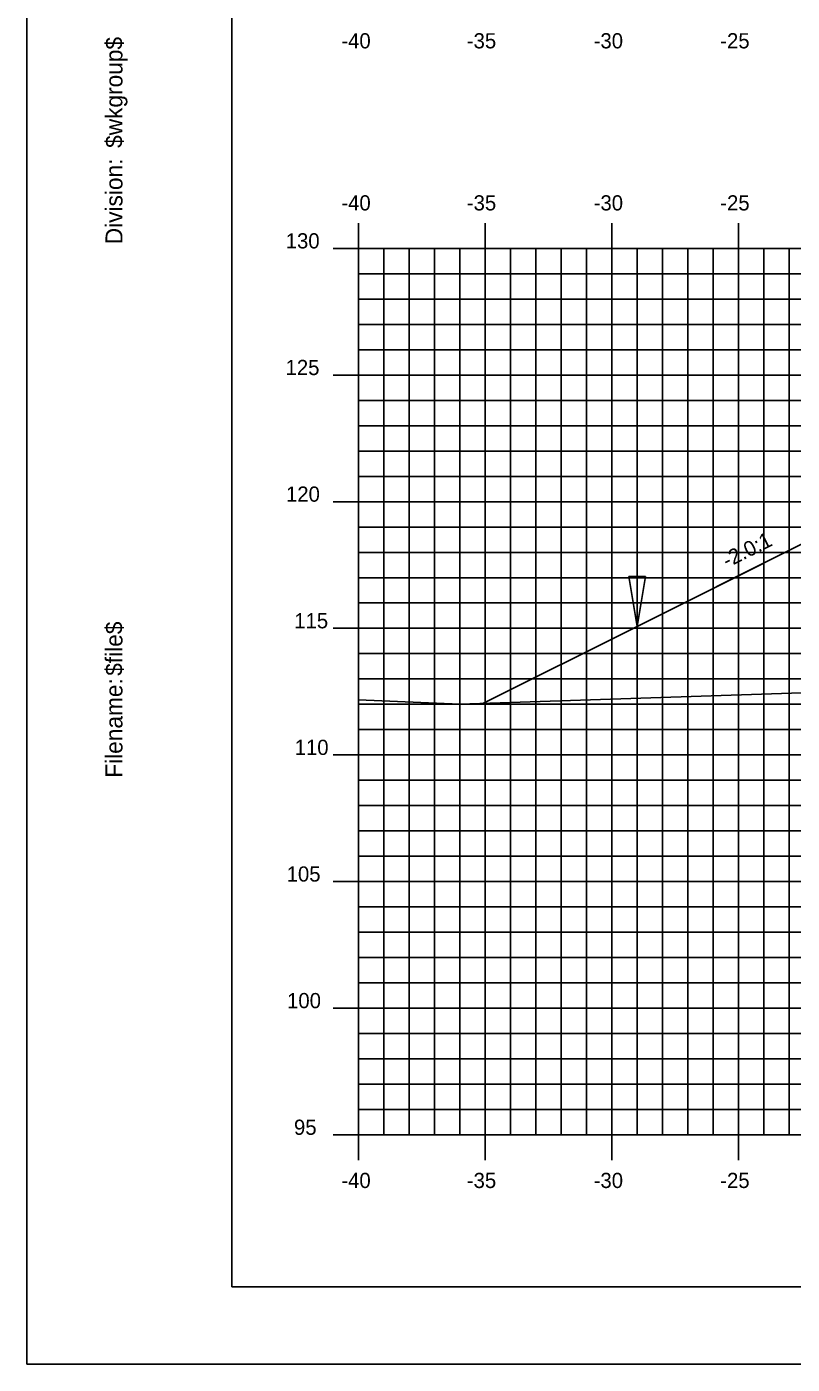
# Model space of a CAD drawing. Extents: x 850598 to 870284, y 366541 to 366651.
# Drawn here: x 860355.1 to 860385.3, y 366541.2 to 366594 of the extents above; entities that cross this region are included whole.
import ezdxf

# ---------------------------------------------------------------- set-up
doc = ezdxf.new("R2010")
doc.units = 0
for name, color, linetype in [('ANNOTATION', 7, 'Continuous'), ('BORDER', 7, 'Continuous'), ('D_Drainage_Ditch_Line', 7, 'Continuous'), ('D_Roadway_Centerline', 7, 'Continuous'), ('D_Roadway_SlopeLines', 7, 'Continuous'), ('H_V ANNOTATION', 7, 'Continuous'), ('MAJOR', 7, 'Continuous'), ('MINOR', 7, 'Continuous'), ('PLOT BOUNDARY', 7, 'Continuous'), ('S_Roadway_Centerline', 7, 'Continuous')]:
    doc.layers.add(name, color=color, linetype=linetype)

msp = doc.modelspace()

# ---------------------------------------------------------------- linework, layer by layer
at = {"layer": 'BORDER'}
for p, q in [((860363.185, 366649.225), (860363.185, 366544.225)), ((860363.185, 366544.225), (860523.185, 366544.225))]:
    msp.add_line(p, q, dxfattribs=at)
at = {"layer": 'D_Drainage_Ditch_Line'}
msp.add_line((860379.185, 366571.612), (860379.185, 366577.855), dxfattribs=at)
msp.add_lwpolyline([(860378.857, 366572.268), (860379.513, 366572.268), (860379.185, 366570.3)], close=True, dxfattribs=at)
at = {"layer": 'D_Roadway_Centerline'}
msp.add_lwpolyline([(860373.103, 366567.259), (860379.185, 366570.3), (860385.44, 366573.427), (860389.185, 366575.3), (860391.185, 366575.42), (860397.185, 366575.78), (860408.185, 366576.11), (860419.185, 366575.928), (860423.185, 366575.688), (860425.185, 366575.568), (860431.185, 366573.568), (860478.54, 366563.225), (860496.149, 366559.379), (860506.011, 366557.225), (860508.185, 366557.225)], dxfattribs=at)
at = {"layer": 'D_Roadway_SlopeLines'}
for points in [[(860389.185, 366575.3), (860379.185, 366570.3)], [(860379.185, 366570.3), (860373.103, 366567.259)]]:
    msp.add_lwpolyline(points, dxfattribs=at)
at = {"layer": 'MAJOR'}
for p, q in [((860368.185, 366586.227), (860368.185, 366585.225)), ((860368.185, 366586.227), (860368.185, 366585.225)), ((860373.185, 366586.227), (860373.185, 366585.225)), ((860373.185, 366586.227), (860373.185, 366585.225)), ((860378.185, 366586.227), (860378.185, 366585.225)), ((860378.185, 366586.227), (860378.185, 366585.225)), ((860383.185, 366586.227), (860383.185, 366585.225)), ((860383.185, 366586.227), (860383.185, 366585.225)), ((860367.183, 366585.225), (860368.185, 366585.225)), ((860367.183, 366585.225), (860368.185, 366585.225)), ((860368.185, 366585.225), (860508.185, 366585.225)), ((860368.185, 366550.225), (860368.185, 366585.225)), ((860368.185, 366550.225), (860368.185, 366585.225)), ((860368.185, 366585.225), (860508.185, 366585.225)), ((860368.185, 366585.225), (860508.185, 366585.225)), ((860368.185, 366550.225), (860368.185, 366585.225)), ((860368.185, 366550.225), (860368.185, 366585.225)), ((860368.185, 366585.225), (860508.185, 366585.225)), ((860373.185, 366550.225), (860373.185, 366585.225)), ((860373.185, 366550.225), (860373.185, 366585.225)), ((860378.185, 366550.225), (860378.185, 366585.225)), ((860378.185, 366550.225), (860378.185, 366585.225)), ((860383.185, 366550.225), (860383.185, 366585.225)), ((860383.185, 366550.225), (860383.185, 366585.225)), ((860367.183, 366580.225), (860368.185, 366580.225)), ((860367.183, 366580.225), (860368.185, 366580.225)), ((860368.185, 366580.225), (860508.185, 366580.225)), ((860368.185, 366580.225), (860508.185, 366580.225)), ((860367.183, 366575.225), (860368.185, 366575.225)), ((860367.183, 366575.225), (860368.185, 366575.225)), ((860368.185, 366575.225), (860508.185, 366575.225)), ((860368.185, 366575.225), (860508.185, 366575.225)), ((860367.183, 366570.225), (860368.185, 366570.225)), ((860367.183, 366570.225), (860368.185, 366570.225)), ((860368.185, 366570.225), (860508.185, 366570.225)), ((860368.185, 366570.225), (860508.185, 366570.225)), ((860367.183, 366565.225), (860368.185, 366565.225)), ((860367.183, 366565.225), (860368.185, 366565.225)), ((860368.185, 366565.225), (860508.185, 366565.225)), ((860368.185, 366565.225), (860508.185, 366565.225)), ((860367.183, 366560.225), (860368.185, 366560.225)), ((860367.183, 366560.225), (860368.185, 366560.225)), ((860368.185, 366560.225), (860508.185, 366560.225)), ((860368.185, 366560.225), (860508.185, 366560.225)), ((860367.183, 366555.225), (860368.185, 366555.225)), ((860367.183, 366555.225), (860368.185, 366555.225)), ((860368.185, 366555.225), (860508.185, 366555.225)), ((860368.185, 366555.225), (860508.185, 366555.225)), ((860367.183, 366550.225), (860368.185, 366550.225)), ((860367.183, 366550.225), (860368.185, 366550.225)), ((860368.185, 366550.225), (860508.185, 366550.225)), ((860368.185, 366550.225), (860508.185, 366550.225)), ((860368.185, 366549.223), (860368.185, 366550.225)), ((860368.185, 366550.225), (860508.185, 366550.225)), ((860368.185, 366550.225), (860508.185, 366550.225)), ((860368.185, 366549.223), (860368.185, 366550.225)), ((860373.185, 366549.223), (860373.185, 366550.225)), ((860373.185, 366549.223), (860373.185, 366550.225)), ((860378.185, 366549.223), (860378.185, 366550.225)), ((860378.185, 366549.223), (860378.185, 366550.225)), ((860383.185, 366549.223), (860383.185, 366550.225)), ((860383.185, 366549.223), (860383.185, 366550.225))]:
    msp.add_line(p, q, dxfattribs=at)
at = {"layer": 'MINOR'}
for p, q in [((860369.185, 366550.225), (860369.185, 366585.225)), ((860369.185, 366550.225), (860369.185, 366585.225)), ((860370.185, 366550.225), (860370.185, 366585.225)), ((860370.185, 366550.225), (860370.185, 366585.225)), ((860371.185, 366550.225), (860371.185, 366585.225)), ((860371.185, 366550.225), (860371.185, 366585.225)), ((860372.185, 366550.225), (860372.185, 366585.225)), ((860372.185, 366550.225), (860372.185, 366585.225)), ((860374.185, 366550.225), (860374.185, 366585.225)), ((860374.185, 366550.225), (860374.185, 366585.225)), ((860375.185, 366550.225), (860375.185, 366585.225)), ((860375.185, 366550.225), (860375.185, 366585.225)), ((860376.185, 366550.225), (860376.185, 366585.225)), ((860376.185, 366550.225), (860376.185, 366585.225)), ((860377.185, 366550.225), (860377.185, 366585.225)), ((860377.185, 366550.225), (860377.185, 366585.225)), ((860379.185, 366550.225), (860379.185, 366585.225)), ((860379.185, 366550.225), (860379.185, 366585.225)), ((860380.185, 366550.225), (860380.185, 366585.225)), ((860380.185, 366550.225), (860380.185, 366585.225)), ((860381.185, 366550.225), (860381.185, 366585.225)), ((860381.185, 366550.225), (860381.185, 366585.225)), ((860382.185, 366550.225), (860382.185, 366585.225)), ((860382.185, 366550.225), (860382.185, 366585.225)), ((860384.185, 366550.225), (860384.185, 366585.225)), ((860384.185, 366550.225), (860384.185, 366585.225)), ((860385.185, 366550.225), (860385.185, 366585.225)), ((860385.185, 366550.225), (860385.185, 366585.225)), ((860368.185, 366584.225), (860508.185, 366584.225)), ((860368.185, 366584.225), (860369.187, 366584.225)), ((860368.185, 366584.225), (860508.185, 366584.225)), ((860368.185, 366584.225), (860369.187, 366584.225)), ((860368.185, 366583.225), (860508.185, 366583.225)), ((860368.185, 366583.225), (860369.187, 366583.225)), ((860368.185, 366583.225), (860508.185, 366583.225)), ((860368.185, 366583.225), (860369.187, 366583.225)), ((860368.185, 366582.225), (860508.185, 366582.225)), ((860368.185, 366582.225), (860369.187, 366582.225)), ((860368.185, 366582.225), (860508.185, 366582.225)), ((860368.185, 366582.225), (860369.187, 366582.225)), ((860368.185, 366581.225), (860508.185, 366581.225)), ((860368.185, 366581.225), (860369.187, 366581.225)), ((860368.185, 366581.225), (860508.185, 366581.225)), ((860368.185, 366581.225), (860369.187, 366581.225)), ((860368.185, 366579.225), (860508.185, 366579.225)), ((860368.185, 366579.225), (860369.187, 366579.225)), ((860368.185, 366579.225), (860508.185, 366579.225)), ((860368.185, 366579.225), (860369.187, 366579.225)), ((860368.185, 366578.225), (860508.185, 366578.225)), ((860368.185, 366578.225), (860369.187, 366578.225)), ((860368.185, 366578.225), (860508.185, 366578.225)), ((860368.185, 366578.225), (860369.187, 366578.225)), ((860368.185, 366577.225), (860508.185, 366577.225)), ((860368.185, 366577.225), (860369.187, 366577.225)), ((860368.185, 366577.225), (860508.185, 366577.225)), ((860368.185, 366577.225), (860369.187, 366577.225)), ((860368.185, 366576.225), (860508.185, 366576.225)), ((860368.185, 366576.225), (860369.187, 366576.225)), ((860368.185, 366576.225), (860508.185, 366576.225)), ((860368.185, 366576.225), (860369.187, 366576.225)), ((860368.185, 366574.225), (860508.185, 366574.225)), ((860368.185, 366574.225), (860369.187, 366574.225)), ((860368.185, 366574.225), (860508.185, 366574.225)), ((860368.185, 366574.225), (860369.187, 366574.225)), ((860368.185, 366573.225), (860508.185, 366573.225)), ((860368.185, 366573.225), (860369.187, 366573.225)), ((860368.185, 366573.225), (860508.185, 366573.225)), ((860368.185, 366573.225), (860369.187, 366573.225)), ((860368.185, 366572.225), (860508.185, 366572.225)), ((860368.185, 366572.225), (860369.187, 366572.225)), ((860368.185, 366572.225), (860508.185, 366572.225)), ((860368.185, 366572.225), (860369.187, 366572.225)), ((860368.185, 366571.225), (860508.185, 366571.225)), ((860368.185, 366571.225), (860369.187, 366571.225)), ((860368.185, 366571.225), (860508.185, 366571.225)), ((860368.185, 366571.225), (860369.187, 366571.225)), ((860368.185, 366569.225), (860508.185, 366569.225)), ((860368.185, 366569.225), (860369.187, 366569.225)), ((860368.185, 366569.225), (860508.185, 366569.225)), ((860368.185, 366569.225), (860369.187, 366569.225)), ((860368.185, 366568.225), (860508.185, 366568.225)), ((860368.185, 366568.225), (860369.187, 366568.225)), ((860368.185, 366568.225), (860508.185, 366568.225)), ((860368.185, 366568.225), (860369.187, 366568.225)), ((860368.185, 366567.225), (860508.185, 366567.225)), ((860368.185, 366567.225), (860369.187, 366567.225)), ((860368.185, 366567.225), (860508.185, 366567.225)), ((860368.185, 366567.225), (860369.187, 366567.225)), ((860368.185, 366566.225), (860508.185, 366566.225)), ((860368.185, 366566.225), (860369.187, 366566.225)), ((860368.185, 366566.225), (860508.185, 366566.225)), ((860368.185, 366566.225), (860369.187, 366566.225)), ((860368.185, 366564.225), (860508.185, 366564.225)), ((860368.185, 366564.225), (860369.187, 366564.225)), ((860368.185, 366564.225), (860508.185, 366564.225)), ((860368.185, 366564.225), (860369.187, 366564.225)), ((860368.185, 366563.225), (860508.185, 366563.225)), ((860368.185, 366563.225), (860369.187, 366563.225)), ((860368.185, 366563.225), (860508.185, 366563.225)), ((860368.185, 366563.225), (860369.187, 366563.225)), ((860368.185, 366562.225), (860508.185, 366562.225)), ((860368.185, 366562.225), (860369.187, 366562.225)), ((860368.185, 366562.225), (860508.185, 366562.225)), ((860368.185, 366562.225), (860369.187, 366562.225)), ((860368.185, 366561.225), (860508.185, 366561.225)), ((860368.185, 366561.225), (860369.187, 366561.225)), ((860368.185, 366561.225), (860508.185, 366561.225)), ((860368.185, 366561.225), (860369.187, 366561.225)), ((860368.185, 366559.225), (860508.185, 366559.225)), ((860368.185, 366559.225), (860369.187, 366559.225)), ((860368.185, 366559.225), (860508.185, 366559.225)), ((860368.185, 366559.225), (860369.187, 366559.225)), ((860368.185, 366558.225), (860508.185, 366558.225)), ((860368.185, 366558.225), (860369.187, 366558.225)), ((860368.185, 366558.225), (860508.185, 366558.225)), ((860368.185, 366558.225), (860369.187, 366558.225)), ((860368.185, 366557.225), (860508.185, 366557.225)), ((860368.185, 366557.225), (860369.187, 366557.225)), ((860368.185, 366557.225), (860508.185, 366557.225)), ((860368.185, 366557.225), (860369.187, 366557.225)), ((860368.185, 366556.225), (860508.185, 366556.225)), ((860368.185, 366556.225), (860369.187, 366556.225)), ((860368.185, 366556.225), (860508.185, 366556.225)), ((860368.185, 366556.225), (860369.187, 366556.225)), ((860368.185, 366554.225), (860508.185, 366554.225)), ((860368.185, 366554.225), (860369.187, 366554.225)), ((860368.185, 366554.225), (860508.185, 366554.225)), ((860368.185, 366554.225), (860369.187, 366554.225)), ((860368.185, 366553.225), (860508.185, 366553.225)), ((860368.185, 366553.225), (860369.187, 366553.225)), ((860368.185, 366553.225), (860508.185, 366553.225)), ((860368.185, 366553.225), (860369.187, 366553.225)), ((860368.185, 366552.225), (860508.185, 366552.225)), ((860368.185, 366552.225), (860369.187, 366552.225)), ((860368.185, 366552.225), (860508.185, 366552.225)), ((860368.185, 366552.225), (860369.187, 366552.225)), ((860368.185, 366551.225), (860508.185, 366551.225)), ((860368.185, 366551.225), (860369.187, 366551.225)), ((860368.185, 366551.225), (860508.185, 366551.225)), ((860368.185, 366551.225), (860369.187, 366551.225))]:
    msp.add_line(p, q, dxfattribs=at)
at = {"layer": 'PLOT BOUNDARY'}
msp.add_lwpolyline([(860355.092, 366541.166), (860525.092, 366541.166), (860525.092, 366651.166), (860355.092, 366651.166)], close=True, dxfattribs=at)
at = {"layer": 'S_Roadway_Centerline'}
msp.add_lwpolyline([(860368.185, 366567.399), (860372.187, 366567.228), (860386.882, 366567.713), (860391.832, 366567.667), (860393.355, 366567.702), (860410.573, 366573.242), (860411.422, 366573.554), (860412.401, 366573.84), (860412.563, 366573.864), (860415.707, 366574.395), (860415.966, 366574.41), (860419.948, 366574.678), (860420.654, 366574.702), (860431.127, 366575.044)], dxfattribs=at)

# ---------------------------------------------------------------- texts
at = {"layer": 'ANNOTATION'}
msp.add_text('-2.0:1', height=0.6, rotation=26.5651, dxfattribs=at).set_placement((860382.741, 366572.596))
at = {"layer": 'BORDER'}
for s, p in [('$wkgroup$', (860358.87, 366589.195)), ('Division:', (860358.87, 366585.391)), ('$file$', (860358.87, 366568.351)), ('Filename:', (860358.87, 366564.324))]:
    msp.add_text(s, height=0.6696, rotation=90, dxfattribs=at).set_placement(p)
at = {"layer": 'H_V ANNOTATION'}
for s, p in [('-40', (860367.511, 366593.125)), ('-35', (860372.465, 366593.125)), ('-30', (860377.473, 366593.125)), ('-25', (860382.47, 366593.125)), ('-40', (860367.511, 366586.725)), ('-35', (860372.465, 366586.725)), ('-30', (860377.473, 366586.725)), ('-25', (860382.47, 366586.725)), ('130', (860365.315, 366585.225)), ('125', (860365.309, 366580.225)), ('120', (860365.325, 366575.225)), ('115', (860365.652, 366570.225)), ('110', (860365.668, 366565.225)), ('105', (860365.352, 366560.225)), ('100', (860365.368, 366555.225)), ('95', (860365.641, 366550.225)), ('-40', (860367.511, 366548.125)), ('-35', (860372.465, 366548.125)), ('-30', (860377.473, 366548.125)), ('-25', (860382.47, 366548.125))]:
    msp.add_text(s, height=0.6, dxfattribs=at).set_placement(p)

doc.saveas('drawing.dxf')
